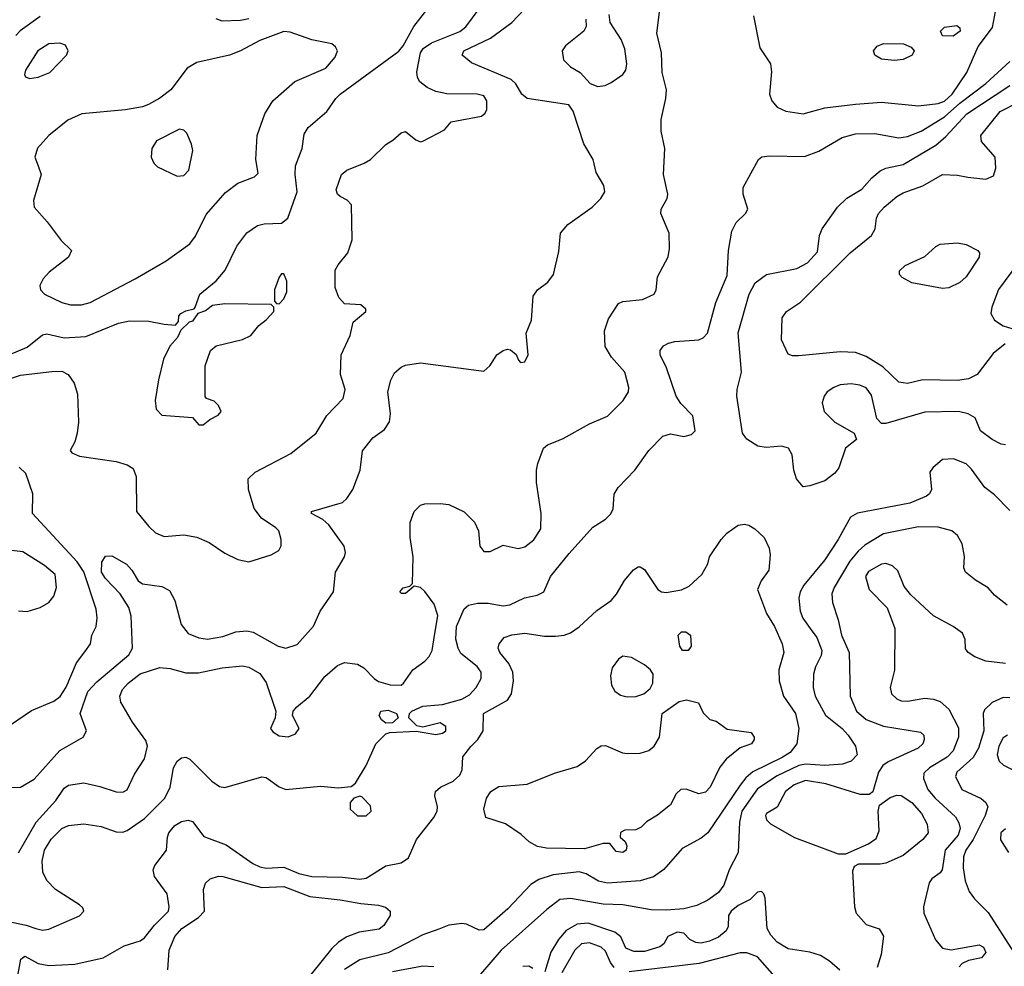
# Model space of a CAD drawing. Extents: x 1173029 to 1307123, y 522559 to 678521.
# Tile 330 of 623: x 1287271 to 1291800, y 527051 to 531408. Entities that reach past the tile are written whole.
import ezdxf

# ---------------------------------------------------------------- set-up
doc = ezdxf.new("R2010")
doc.units = 0

msp = doc.modelspace()

# ---------------------------------------------------------------- linework, layer by layer
at = {"layer": '0CON10XD'}
for points in [[(1287115, 527874.5), (1287275, 527875.6), (1287336.9, 527913.1), (1287455.8, 528044.2), (1287562, 528105), (1287578.6, 528135), (1287548.8, 528215), (1287584.8, 528315.2), (1287625, 528360.4), (1287772.9, 528485), (1287790, 528515), (1287783, 528663), (1287772.1, 528702.1), (1287733.3, 528765), (1287665, 528835.5), (1287647.2, 528865), (1287648.6, 528911.4), (1287665, 528939.2), (1287695, 528940), (1287761.7, 528901.7), (1287786.4, 528875), (1287815.4, 528825.4), (1287835, 528811.4), (1287925, 528798.9), (1287960, 528780), (1287984.6, 528734.6), (1288013.3, 528625), (1288045, 528583.3), (1288095, 528562.5), (1288135, 528556.1), (1288205, 528569.6), (1288265, 528590), (1288315, 528594.4), (1288345, 528588.6), (1288460, 528525), (1288495, 528515.8), (1288547.3, 528532.7), (1288622.8, 528617.2), (1288652.5, 528685), (1288713.5, 528775), (1288723.5, 528865), (1288764.4, 528935), (1288768.9, 528955), (1288763.3, 528985), (1288692.4, 529082.4), (1288665, 529108), (1288613.3, 529135), (1288612.5, 529145), (1288755, 529185.8), (1288775, 529204), (1288803.1, 529245), (1288837.1, 529335), (1288846.9, 529423.1), (1288895, 529483.8), (1288948.3, 529521.7), (1288972.3, 529557.7), (1288975.9, 529594.1), (1288963.6, 529695), (1288978.1, 529748.1), (1288995, 529782.9), (1289025, 529808.5), (1289045, 529818.5), (1289115, 529827.8), (1289405, 529790.8), (1289434, 529815), (1289466.2, 529865), (1289494.3, 529885.7), (1289515, 529891.2), (1289528.3, 529888.3), (1289555, 529867.5), (1289565, 529840), (1289575, 529830), (1289595, 529832.5), (1289610, 529865), (1289600, 529965), (1289625.6, 530025), (1289632.5, 530135), (1289651.9, 530165), (1289699.7, 530200.3), (1289726.4, 530235), (1289751.5, 530341.5), (1289757.8, 530425), (1289792.9, 530465), (1289904.7, 530545.3), (1289943.5, 530585), (1289962.5, 530615), (1289957.8, 530645), (1289923.1, 530705), (1289908, 530765), (1289865, 530836.2), (1289817.3, 530987.3), (1289796.1, 531016.1), (1289605, 531045.4), (1289580, 531065), (1289552.8, 531112.8), (1289532, 531132), (1289348.9, 531208.9), (1289305.6, 531245), (1289313.5, 531265), (1289437, 531323), (1289534.4, 531395), (1289591.2, 531455)], [(1287155, 529837.4), (1287305, 529900.4), (1287375, 529958.1), (1287395, 529961.9), (1287475, 529943.2), (1287575, 529949.6), (1287725, 530010.5), (1287775, 530021.1), (1287865, 530020.6), (1287935, 530005.8), (1287987.5, 530002.5), (1288001.7, 530018.3), (1288003.3, 530045), (1288012.5, 530055), (1288035, 530068), (1288072.5, 530077.5), (1288077.5, 530085), (1288099.2, 530145), (1288173.8, 530206.2), (1288216, 530255), (1288270, 530365), (1288315, 530427.5), (1288365, 530460), (1288395, 530468.5), (1288475, 530471.9), (1288504.4, 530495), (1288547.7, 530615), (1288537.7, 530695), (1288539.5, 530735), (1288570, 530815), (1288579.7, 530880.3), (1288598.1, 530911.9), (1288684.2, 530985), (1288724.3, 531045), (1288744.4, 531065), (1289015, 531263.3), (1289035, 531288.1), (1289084, 531376), (1289161.1, 531475)], [(1287185, 529742.5), (1287275, 529771.6), (1287418.8, 529788.8), (1287465, 529790.5), (1287494.2, 529775), (1287521.9, 529735), (1287536.9, 529685), (1287541.1, 529555), (1287535.6, 529505), (1287524.4, 529465.6), (1287503.3, 529425), (1287510, 529415), (1287545, 529399.5), (1287715, 529374), (1287765, 529358.5), (1287792, 529342), (1287807.1, 529305), (1287807.5, 529145), (1287864.7, 529074.7), (1287895, 529046.7), (1287935, 529030), (1288025, 529036.2), (1288085, 529026.2), (1288141.9, 529001.9), (1288215, 528952.5), (1288274, 528924), (1288325, 528912.5), (1288427.5, 528945), (1288463.3, 528965), (1288473.8, 528986.2), (1288474.2, 529015), (1288462.9, 529055), (1288448.7, 529068.7), (1288383.1, 529113.1), (1288348.6, 529158.6), (1288322.9, 529245), (1288322, 529295), (1288353.8, 529325), (1288518.3, 529411.7), (1288633.8, 529505), (1288684.2, 529585.8), (1288758.8, 529665), (1288767.5, 529705), (1288747.1, 529775), (1288750, 529865), (1288791.4, 529955), (1288804.1, 530015.9), (1288863.3, 530065), (1288862.5, 530075), (1288840, 530095), (1288765, 530100), (1288739.1, 530129.1), (1288721.4, 530175), (1288722.5, 530255), (1288735, 530280), (1288780.6, 530335), (1288799.4, 530395), (1288797.5, 530555), (1288777, 530577), (1288744.1, 530594.1), (1288733.3, 530605), (1288726.7, 530625), (1288750.8, 530695), (1288776.2, 530715), (1288855, 530747.1), (1288883.8, 530765), (1288955, 530833.8), (1288987.5, 530852.5), (1289025, 530887.5), (1289045, 530892.5), (1289092.5, 530855), (1289115, 530846), (1289125, 530848), (1289225, 530901.2), (1289255, 530937.5), (1289395, 530963.8), (1289412.3, 530977.7), (1289418.8, 530995), (1289418.8, 531035), (1289405, 531057.5), (1289375, 531065.6), (1289235, 531067.1), (1289185, 531077.1), (1289145.4, 531095.4), (1289111.2, 531121.2), (1289101.1, 531141.1), (1289098.2, 531168.2), (1289114.3, 531255), (1289126, 531275), (1289165, 531301.8), (1289295, 531353.2), (1289323.1, 531375), (1289385, 531458)], [(1287265, 527574), (1287346.6, 527715), (1287436.1, 527815), (1287475, 527871.4), (1287494.6, 527885.4), (1287565, 527895.6), (1287639.4, 527879.4), (1287715, 527853.5), (1287745, 527852.2), (1287765, 527862.9), (1287798.5, 527935), (1287844.7, 528005.3), (1287857.8, 528065), (1287850.9, 528090.9), (1287789.6, 528175), (1287736.6, 528266.6), (1287731.1, 528295), (1287743.3, 528325), (1287768.9, 528355), (1287825, 528397.6), (1287915, 528426.5), (1287962.2, 528422.2), (1288035, 528402.2), (1288092.4, 528402.4), (1288202.5, 528425), (1288295, 528434.6), (1288325, 528428.5), (1288375, 528398.5), (1288405, 528358), (1288448.9, 528225), (1288445.6, 528195), (1288424.4, 528145), (1288435, 528130.6), (1288465, 528112.1), (1288505, 528107.3), (1288538.9, 528121.1), (1288556, 528145), (1288525.8, 528205), (1288528.6, 528225), (1288545, 528245.6), (1288605, 528294.4), (1288675, 528384.4), (1288731.9, 528435), (1288765, 528448.8), (1288825, 528441.8), (1288854.4, 528425), (1288901.5, 528375), (1288921.8, 528361.8), (1288975, 528347.3), (1289025, 528345.8), (1289036.4, 528353.6), (1289079.4, 528415), (1289134.7, 528455.3), (1289153.7, 528476.3), (1289167.7, 528505), (1289175.8, 528554.2), (1289194.6, 528665), (1289177.8, 528717.8), (1289135, 528776), (1289115, 528793.8), (1289085, 528800), (1289045, 528766.7), (1289027.5, 528767.5), (1289020, 528775), (1289035, 528793.3), (1289065, 528800), (1289077.5, 528812.5), (1289080, 528935), (1289067.1, 529025), (1289067, 529093), (1289085.4, 529144.6), (1289115, 529172.9), (1289135, 529180), (1289205, 529181.4), (1289245, 529175.8), (1289315, 529142.5), (1289363.1, 529095), (1289381.1, 529055), (1289386.9, 528985), (1289405, 528960.8), (1289435, 528960.8), (1289495, 528990), (1289563.5, 528973.5), (1289595, 528981.1), (1289635.9, 529014.1), (1289667.5, 529065), (1289669.5, 529135), (1289648, 529278), (1289648.2, 529335), (1289654.5, 529365), (1289680.8, 529435), (1289698.7, 529451.3), (1289733.3, 529465), (1289770.3, 529479.7), (1289892, 529548), (1289975, 529583.3), (1290047.1, 529655), (1290071.9, 529695), (1290073.1, 529715), (1290054.4, 529785), (1289992.9, 529855), (1289963.4, 529903.4), (1289960.6, 529975), (1289978.7, 530031.3), (1290025, 530102), (1290045, 530111.4), (1290135, 530119.4), (1290188.8, 530145), (1290198, 530165), (1290204, 530225), (1290253.6, 530316.4), (1290259.5, 530355), (1290257.8, 530425), (1290220, 530515), (1290222, 530535), (1290248.9, 530585), (1290252.5, 530605), (1290231.5, 530695), (1290238.2, 530815), (1290221.5, 530895), (1290221.1, 530948.9), (1290242.9, 531045), (1290246.2, 531085), (1290225.5, 531165), (1290222.9, 531255), (1290201.8, 531345), (1290214.7, 531455.3)], [(1290645.9, 531425.9), (1290675, 531278.8), (1290724.5, 531204.5), (1290728.3, 531168.3), (1290720, 531065), (1290730.9, 531035), (1290755, 531005.4), (1290795, 530986.7), (1290875, 530974.6), (1290975, 531002.5), (1291115, 531018.7), (1291235, 531027.7), (1291405, 531010.8), (1291495, 531022.2), (1291525, 531032.3), (1291559.8, 531065), (1291628.2, 531165), (1291680, 531285), (1291745, 531371.2), (1291759.4, 531445)], [(1287365, 531421.6), (1287273.5, 531356.5), (1287252.8, 531335)], [(1288325, 531412.2), (1288285.8, 531404.2), (1288201.5, 531401.5), (1288175, 531411.4)], [(1289875, 531410), (1289877, 531377), (1289866.2, 531355), (1289781.9, 531288.1), (1289766.7, 531265), (1289772.8, 531222.8), (1289805, 531190), (1289848.8, 531165), (1289894.4, 531114.4), (1289930.3, 531100.3), (1289964.3, 531104.3), (1289991.2, 531118.8), (1290044.4, 531155), (1290058.2, 531175), (1290063.8, 531205), (1290055, 531273.3), (1290036.9, 531316.9), (1289986.2, 531395), (1289982.3, 531432.3)], [(1287555, 530094.7), (1287595, 530106.9), (1287802.5, 530215), (1287945, 530298.5), (1288053.2, 530376.8), (1288079.3, 530410.7), (1288128.7, 530511.3), (1288218.1, 530611.9), (1288274, 530655), (1288350, 530685), (1288368.3, 530701.7), (1288357.5, 530765), (1288363.1, 530875), (1288398.1, 530975), (1288435.8, 531035), (1288536.9, 531123.1), (1288678.6, 531185), (1288722.1, 531235), (1288732.5, 531265), (1288723.2, 531283.2), (1288705.9, 531295.9), (1288614.6, 531314.6), (1288515, 531350), (1288485, 531352.7), (1288375, 531312.5), (1288285.7, 531264.3), (1288236, 531245), (1288085, 531210.9), (1288041.1, 531185), (1287965.8, 531084.2), (1287915, 531046.4), (1287862.7, 531017.3), (1287835, 531006.7), (1287757.3, 530992.7), (1287556.1, 530973.9), (1287492.5, 530945), (1287405, 530874.4), (1287353.2, 530816.8), (1287340.8, 530775), (1287355.5, 530735), (1287369.4, 530695), (1287334.4, 530575), (1287337.1, 530545), (1287397.6, 530477.6), (1287461.2, 530391.2), (1287508.6, 530345), (1287495.6, 530315), (1287406, 530245), (1287378, 530215), (1287364, 530185), (1287366.2, 530165), (1287384.6, 530144.6), (1287465, 530105.4), (1287505, 530096.1), (1287555, 530094.7)], [(1291565, 531332), (1291515, 531334), (1291506.7, 531355), (1291525, 531373.3), (1291581.7, 531381.7), (1291595, 531370), (1291596.7, 531355), (1291565, 531332)], [(1287315, 531137.5), (1287355, 531142.9), (1287409.4, 531165), (1287485.7, 531245), (1287493.1, 531265), (1287480.6, 531290.6), (1287455, 531299.2), (1287405, 531296.4), (1287353.5, 531265), (1287297.1, 531175), (1287292.5, 531155), (1287296.7, 531145), (1287315, 531137.5)], [(1291295, 531220.5), (1291235, 531225.5), (1291203.9, 531243.9), (1291197.5, 531265), (1291215, 531285.6), (1291245, 531298.5), (1291336.2, 531296.2), (1291370.9, 531280.9), (1291386, 531265), (1291376, 531245), (1291335, 531224.4), (1291295, 531220.5)], [(1287234.5, 527254.5), (1287300.9, 527240.9), (1287344.8, 527224.8), (1287375, 527218), (1287405, 527221.8), (1287546, 527284), (1287566.2, 527305), (1287560.6, 527320.6), (1287545, 527334.3), (1287434.7, 527404.7), (1287395, 527445.7), (1287376.8, 527485), (1287374.1, 527535), (1287384.3, 527585.7), (1287415, 527636.7), (1287465, 527686.1), (1287495, 527699.2), (1287565, 527706.2), (1287645, 527694.4), (1287715, 527670), (1287745, 527668.6), (1287765, 527675.6), (1287845, 527731.2), (1287937.9, 527825), (1287962.3, 527875), (1287977.9, 527965), (1287995, 527995.7), (1288015, 528010.6), (1288035, 528013.1), (1288054, 528005), (1288155, 527903.3), (1288189.1, 527879.1), (1288214.5, 527874.5), (1288385, 527923.9), (1288405, 527920.4), (1288465, 527876.8), (1288495, 527865.5), (1288655, 527880), (1288735, 527872.5), (1288795, 527878.8), (1288815.8, 527894.2), (1288864.6, 527975.4), (1288908.8, 528075), (1288955, 528121.4), (1288972.7, 528127.3), (1289095, 528134), (1289185, 528118.5), (1289215, 528123.6), (1289231.4, 528135), (1289231.4, 528155), (1289205, 528171.9), (1289125, 528151.2), (1289098, 528158), (1289061.2, 528195), (1289064.2, 528215), (1289074.4, 528225), (1289125, 528248.2), (1289215, 528255.5), (1289305, 528280.3), (1289339.9, 528300.1), (1289370.8, 528335), (1289393.8, 528375), (1289393.8, 528405), (1289375, 528430.4), (1289300.1, 528490.1), (1289286.9, 528515), (1289277.2, 528557.2), (1289280.7, 528615), (1289315, 528695.6), (1289335, 528712.5), (1289377.1, 528722.9), (1289425, 528722.7), (1289495, 528710.9), (1289525, 528714.6), (1289593.1, 528746.9), (1289651.3, 528758.7), (1289682, 528775), (1289712, 528845), (1289798.3, 528951.7), (1289907.9, 529072.1), (1289965, 529108.5), (1289988.7, 529131.3), (1290000, 529155), (1290005.5, 529224.5), (1290023.1, 529255), (1290100.6, 529335), (1290165.4, 529424.6), (1290228.5, 529491.5), (1290265, 529502), (1290325, 529490), (1290360.7, 529499.3), (1290377.5, 529515), (1290367.1, 529585), (1290311.8, 529641.8), (1290290, 529675), (1290246.4, 529805), (1290217.1, 529865), (1290217.5, 529885), (1290232.6, 529907.4), (1290255, 529918.6), (1290285, 529926.9), (1290395, 529934.6), (1290415, 529943.5), (1290435.2, 529964.8), (1290473.4, 530106.6), (1290525, 530230), (1290531.3, 530345), (1290546.3, 530433.7), (1290565.9, 530474.1), (1290609.2, 530515), (1290620, 530535), (1290599.2, 530605), (1290599.2, 530635), (1290670, 530765), (1290685, 530776.2), (1290720.5, 530780.5), (1290881.2, 530778.8), (1290947.2, 530802.8), (1291054, 530865), (1291115, 530883.1), (1291205, 530883.8), (1291315, 530863.4), (1291355, 530870.6), (1291417.5, 530895), (1291525, 530961.3), (1291595, 531024.1), (1291715, 531113.7), (1291825, 531214.5)], [(1290875, 529257.5), (1290844.6, 529294.6), (1290831.5, 529335), (1290824.5, 529405), (1290806.9, 529435), (1290775, 529445.4), (1290705, 529439.5), (1290666.7, 529445), (1290615, 529477.1), (1290595.5, 529505), (1290570, 529675), (1290571.5, 529705), (1290591.4, 529785), (1290576.4, 529966.4), (1290626.2, 530145), (1290653.6, 530196.4), (1290705.4, 530234.6), (1290845, 530262), (1290895, 530289.3), (1290940.8, 530339.2), (1290949.2, 530415), (1290962.5, 530445), (1291031.9, 530545), (1291075, 530586.5), (1291145, 530627.1), (1291190.2, 530679.8), (1291228.2, 530711.8), (1291255, 530723.6), (1291335, 530741.3), (1291485, 530830), (1291530.3, 530869.7), (1291628.1, 530975), (1291825.4, 531104.6)], [(1291355, 529734), (1291315, 529740), (1291240.8, 529810.8), (1291165, 529857.9), (1291115.3, 529875.3), (1291045, 529879.5), (1290855, 529860), (1290825, 529860), (1290805, 529868.8), (1290775.7, 529935), (1290778.1, 530035), (1290798.6, 530065), (1290861.9, 530108.1), (1291091.2, 530335), (1291189.5, 530415), (1291206.5, 530445), (1291212.5, 530495), (1291221.5, 530515), (1291247.3, 530545), (1291305, 530594), (1291335, 530611.3), (1291425, 530642.7), (1291515, 530695.5), (1291585, 530692.5), (1291632.7, 530682.7), (1291715, 530674.3), (1291750.5, 530689.5), (1291761.2, 530725), (1291757.5, 530775), (1291695, 530847.5), (1291692, 530875), (1291781.2, 530985), (1291865, 531028.4)], [(1287995, 530688), (1288025, 530690.8), (1288048.6, 530715), (1288066.9, 530805), (1288061.4, 530835), (1288039.2, 530885), (1288025, 530899.2), (1288005, 530903.1), (1287899.3, 530850.7), (1287879.1, 530815), (1287875.5, 530775), (1287887.5, 530747.5), (1287905, 530730), (1287995, 530688)], [(1291515, 530170), (1291375, 530196), (1291330.5, 530220.5), (1291317.5, 530235), (1291318.3, 530251.7), (1291344.1, 530275.9), (1291435, 530318), (1291485, 530364), (1291505.6, 530374.4), (1291585, 530380.6), (1291625, 530373.3), (1291678, 530345), (1291685.7, 530335), (1291684.2, 530315), (1291625, 530224), (1291595, 530198), (1291545, 530174), (1291515, 530170)], [(1291865, 530290.5), (1291773.6, 530166.4), (1291742, 530085), (1291737.7, 530055), (1291754.7, 530024.7), (1291795, 529998.2), (1291835, 529986.7)], [(1288465, 530100), (1288485, 530122.5), (1288498.8, 530155), (1288498.8, 530205), (1288485, 530237.5), (1288475, 530237.5), (1288465, 530222.5), (1288443.3, 530165), (1288442.5, 530112.5), (1288451.7, 530101.7), (1288465, 530100)], [(1288115, 529542.5), (1288145, 529567.5), (1288183, 529587), (1288197.5, 529605), (1288185, 529632.5), (1288165, 529652.5), (1288130, 529665), (1288123.6, 529673.6), (1288123.8, 529815), (1288148.8, 529885), (1288175, 529906), (1288295, 529935.6), (1288333.8, 529955), (1288370.3, 529999.7), (1288405, 530026.7), (1288440, 530065), (1288440, 530085), (1288427.5, 530097.5), (1288215, 530100), (1288158.3, 530091.7), (1288125, 530067.5), (1288090, 530055), (1288065, 530020), (1288050, 530015), (1288011.7, 529978.3), (1287996.7, 529945), (1287961.2, 529905), (1287932.5, 529845), (1287909.7, 529750.3), (1287894.4, 529655), (1287898.6, 529615), (1287925, 529587.5), (1288065, 529577.5), (1288095, 529542.5), (1288115, 529542.5)], [(1291804.3, 529915.7), (1291749.1, 529870.9), (1291674.6, 529775.4), (1291635.3, 529754.7), (1291585, 529747.9), (1291425, 529750.4), (1291355, 529734)], [(1291805, 529451.8), (1291786.3, 529453.7), (1291744.4, 529475), (1291690, 529515), (1291666.7, 529575), (1291634.3, 529594.3), (1291590, 529605), (1291435, 529600.8), (1291255, 529549.4), (1291235, 529548.6), (1291213, 529573), (1291189.1, 529679.1), (1291165, 529712.9), (1291135, 529726.2), (1291095, 529732), (1291045, 529726.8), (1291015.8, 529715), (1290985.7, 529695), (1290970.6, 529675), (1290962.2, 529645), (1290970.6, 529605), (1291020, 529555), (1291108.8, 529505), (1291120, 529475), (1291068.8, 529435), (1291039.2, 529345), (1291019.8, 529320.2), (1290974.2, 529285), (1290905, 529261.9), (1290875, 529257.5)], [(1291825, 529149.2), (1291755, 529220.8), (1291710.8, 529255), (1291649.4, 529339.4), (1291625, 529362.9), (1291566.4, 529386.4), (1291515, 529383.1), (1291470.8, 529345), (1291457.5, 529325), (1291465.7, 529245), (1291456, 529225), (1291442, 529215), (1291365, 529182), (1291125, 529136.9), (1291092.1, 529117.9), (1291035.4, 529015), (1290975, 528922.5), (1290877.5, 528805), (1290861.1, 528775), (1290855.3, 528744.7), (1290860.9, 528685), (1290872.9, 528652.9), (1290906.6, 528606.6), (1290937.3, 528565), (1290961.2, 528505), (1290958.1, 528481.9), (1290931.2, 528428.8), (1290921.8, 528395), (1290920.4, 528335), (1290930, 528295), (1290977.7, 528207.7), (1291054.6, 528145), (1291082.3, 528115), (1291114.7, 528064.7), (1291122.7, 528025), (1291095.2, 527994.8), (1291055, 527981.2), (1290975, 527975.6), (1290885, 527981.9), (1290855.4, 527974.6), (1290755, 527927.2), (1290665, 527868.4), (1290592.2, 527765), (1290581.4, 527715), (1290575.5, 527575), (1290534.5, 527495), (1290509.1, 527425), (1290485, 527390.5), (1290436.5, 527355), (1290385, 527330.3), (1290325, 527315.3), (1290245, 527310), (1290175, 527311.6), (1290045, 527333.7), (1289955, 527336.7), (1289805, 527364), (1289755, 527357.9), (1289695, 527312.7), (1289485.4, 527125), (1289390.6, 527015)], [(1287233.3, 528165), (1287325, 528228.1), (1287428, 528272), (1287457.4, 528292.6), (1287485, 528335.6), (1287531.9, 528448.1), (1287570.9, 528499.1), (1287596, 528535), (1287602, 528575), (1287621.9, 528615), (1287627.5, 528655), (1287622.3, 528695), (1287566.1, 528866.1), (1287535, 528912.3), (1287329.4, 529135), (1287330.6, 529225), (1287299.1, 529319.1), (1287267.7, 529347.7)], [(1287255.2, 526975), (1287276.3, 527083.7), (1287295, 527098.5), (1287355, 527064.7), (1287404.7, 527054.7), (1287525, 527061.8), (1287655, 527090.5), (1287751.2, 527145), (1287825, 527169.1), (1287845, 527182.1), (1287890.1, 527239.9), (1287954.7, 527305.3), (1287958.9, 527325), (1287949.2, 527385), (1287890, 527465), (1287884.6, 527495), (1287892.9, 527515), (1287946.4, 527585), (1287950, 527645), (1287957.3, 527665), (1287985, 527698.8), (1288015, 527717.9), (1288045, 527724.5), (1288065, 527717.1), (1288117.9, 527647.9), (1288220.2, 527610.2), (1288342.5, 527525), (1288375, 527508.8), (1288405, 527503.2), (1288485, 527507.6), (1288555, 527478.4), (1288615, 527464.7), (1288755, 527461.9), (1288835, 527451.8), (1288863.7, 527456.3), (1288955, 527513.5), (1289025, 527526.7), (1289059.7, 527550.3), (1289095.4, 527634.6), (1289175, 527736.2), (1289190.8, 527765), (1289192.5, 527785), (1289180, 527835), (1289184, 527855), (1289206.7, 527875), (1289265, 527903.1), (1289295, 527930.8), (1289305.6, 527955), (1289309.4, 528015), (1289346.6, 528063.4), (1289377.9, 528095), (1289402.2, 528135), (1289404.4, 528215), (1289514.5, 528275.5), (1289533.1, 528305), (1289542.7, 528365), (1289538.8, 528405), (1289521.2, 528445), (1289479.4, 528495), (1289471.4, 528515), (1289476, 528535), (1289498.8, 528565), (1289535, 528576.5), (1289595, 528583.6), (1289685, 528570.5), (1289735, 528570.5), (1289775, 528574.5), (1289805, 528585.6), (1289845, 528612.9), (1289925, 528689.4), (1289990.8, 528735), (1290016.2, 528763.8), (1290053.3, 528826.7), (1290094.1, 528875.9), (1290115, 528890), (1290125, 528890), (1290145, 528876.7), (1290205.6, 528785.6), (1290222.5, 528775), (1290245, 528771.4), (1290315, 528783.3), (1290349.8, 528800.2), (1290409.2, 528855), (1290436.2, 528903.8), (1290444.1, 528935.9), (1290498, 529015), (1290524, 529045), (1290575, 529081.9), (1290605, 529086.7), (1290625, 529081.1), (1290652, 529065), (1290696, 529025), (1290718.8, 528975), (1290723.3, 528945), (1290716.2, 528875), (1290681.2, 528825), (1290664, 528785), (1290705.6, 528675), (1290742.5, 528615), (1290777.9, 528535), (1290786.2, 528495), (1290762.5, 528415), (1290764.7, 528364.7), (1290784.6, 528295), (1290838.7, 528215), (1290855.3, 528145), (1290846.1, 528075), (1290815, 528035.3), (1290778.3, 528011.7), (1290643.7, 527946.3), (1290611.2, 527918.8), (1290585, 527885.4), (1290435.5, 527665), (1290405, 527640.4), (1290317.4, 527592.6), (1290234, 527496), (1290186.4, 527463.6), (1290125, 527444.7), (1289975, 527433.8), (1289932.7, 527442.7), (1289876.3, 527476.3), (1289845, 527485.8), (1289725, 527472.5), (1289659.2, 527450.8), (1289622.4, 527427.6), (1289515.5, 527315), (1289405, 527219.5), (1289385, 527217.5), (1289325.4, 527245.4), (1289305, 527247.8), (1289245, 527240), (1289198.6, 527221.4), (1289125, 527196.2), (1288965, 527113.3), (1288835, 527081.1), (1288765, 527035.9)], [(1291813.8, 528713.8), (1291755, 528760), (1291725, 528793.3), (1291667.8, 528827.8), (1291622, 528865), (1291614.2, 528885), (1291617.4, 528937.4), (1291605.4, 528995.4), (1291585, 529034.2), (1291559.2, 529055), (1291495, 529072.8), (1291405, 529074.2), (1291245, 529041.8), (1291158.8, 528988.8), (1291128, 528962), (1291090, 528915), (1291017.3, 528795), (1291007.3, 528765), (1291009.6, 528725), (1291035.9, 528645.9), (1291051.2, 528575), (1291086.9, 528495), (1291091.2, 528295), (1291120.4, 528225), (1291165, 528186.6), (1291245, 528156.6), (1291415, 528128.6), (1291429.2, 528115), (1291430.8, 528095), (1291425.4, 528074.6), (1291403.8, 528055), (1291265, 527992.5), (1291241.5, 527975), (1291221.6, 527945), (1291195.4, 527854.6), (1291177.9, 527842.1), (1291137.4, 527842.6), (1290978.5, 527891.5), (1290885, 527906), (1290833.8, 527886.2), (1290793.8, 527855), (1290755, 527783.3), (1290706.7, 527755), (1290701.2, 527745), (1290706.7, 527725), (1290725, 527706.7), (1290835, 527643.5), (1291035, 527569.5), (1291071.3, 527568.7), (1291175.8, 527614.2), (1291210.3, 527639.7), (1291224.7, 527675.3), (1291220, 527765), (1291226.5, 527793.5), (1291275, 527828.5), (1291305, 527839.1), (1291325, 527837.7), (1291374.8, 527804.8), (1291418.9, 527755), (1291445.4, 527705), (1291450.4, 527665), (1291425.4, 527635), (1291335, 527561.5), (1291254.6, 527525.4), (1291229.5, 527520.5), (1291128.8, 527521.2), (1291110, 527510), (1291101.7, 527488.3), (1291110.5, 527325), (1291117.8, 527295), (1291165, 527244.2), (1291225, 527224), (1291245, 527190), (1291233.6, 527105), (1291214.6, 527045)], [(1287265, 528687.8), (1287305, 528684.4), (1287365, 528702.2), (1287404.1, 528725.9), (1287428.2, 528755), (1287440, 528795), (1287434.5, 528855), (1287385, 528896), (1287285, 528958.8), (1287181.7, 528971.7)], [(1291805, 528444.1), (1291715, 528456.1), (1291664.7, 528474.7), (1291634.2, 528495), (1291622.1, 528512.1), (1291620, 528555), (1291608, 528585), (1291565, 528614.4), (1291474.6, 528664.6), (1291370.3, 528760.3), (1291338.8, 528798.8), (1291310.7, 528870.7), (1291285, 528894.4), (1291255, 528904.5), (1291235, 528902.5), (1291175, 528868.5), (1291161.5, 528845), (1291178, 528785), (1291261.2, 528701.2), (1291296.4, 528606.4), (1291295.4, 528414.6), (1291274.4, 528335), (1291281.4, 528305), (1291305, 528282.2), (1291325, 528272.7), (1291355, 528271.8), (1291434.6, 528284.6), (1291475, 528280.5), (1291505, 528270), (1291544.7, 528234.7), (1291588.8, 528148.8), (1291588.8, 528105), (1291565, 528043.1), (1291537, 528013), (1291455.5, 527964.5), (1291429.9, 527940.1), (1291428.9, 527915), (1291448.7, 527865), (1291482, 527825), (1291575, 527739.5), (1291591.2, 527711.2), (1291596.4, 527685), (1291587.5, 527655), (1291528.4, 527585), (1291514.4, 527495), (1291505, 527480.8), (1291466.7, 527453.3), (1291454.5, 527435.5), (1291428.1, 527325), (1291430, 527295), (1291482.8, 527172.8), (1291515, 527134.3), (1291555, 527126.9), (1291685, 527150.5), (1291705, 527140), (1291714.4, 527115), (1291695, 527090), (1291635, 527078.1), (1291605.5, 527064.5), (1291591.7, 527048.3)], [(1290345, 528504), (1290320, 528505), (1290308, 528525), (1290300, 528575), (1290315, 528590.8), (1290335, 528590.8), (1290356, 528575), (1290360, 528525), (1290345, 528504)], [(1290065, 528291.3), (1290105, 528293.2), (1290142, 528305), (1290170.5, 528329.5), (1290183.5, 528355), (1290184.4, 528395), (1290173.1, 528415), (1290145, 528439.1), (1290085, 528472.1), (1290045, 528478.8), (1290024.6, 528465), (1289995.6, 528424.4), (1289987.9, 528387.9), (1289992.9, 528345), (1290007.6, 528317.6), (1290035, 528298.5), (1290065, 528291.3)], [(1290045, 527574.4), (1290015, 527579.2), (1289985, 527616.7), (1289955, 527615.8), (1289868.6, 527591.4), (1289694.5, 527594.5), (1289652.6, 527602.6), (1289615, 527624.2), (1289577.6, 527657.6), (1289505, 527707.5), (1289415, 527736.7), (1289405.8, 527775), (1289418.1, 527825), (1289438.1, 527855), (1289475, 527879.3), (1289605, 527888.9), (1289730.7, 527939.3), (1289835, 527970.5), (1289873.6, 527996.4), (1289925, 528053.3), (1289945, 528066.2), (1289965, 528067.7), (1290043.3, 528033.3), (1290065, 528030.5), (1290125, 528032.5), (1290165, 528044.4), (1290190, 528065), (1290213.1, 528105), (1290225.6, 528215), (1290305, 528269.3), (1290337.9, 528277.9), (1290394, 528264), (1290415, 528217.5), (1290445, 528186.7), (1290475, 528180), (1290525, 528142.5), (1290635, 528126.7), (1290650, 528105), (1290650, 528095), (1290637.5, 528075), (1290585, 528056.2), (1290520, 528005), (1290491.7, 527968.3), (1290446.7, 527875), (1290425, 527853.3), (1290395, 527844.4), (1290336.1, 527866.1), (1290311.2, 527865), (1290290, 527845), (1290263.8, 527795), (1290205, 527746), (1290154.4, 527715.6), (1290129.1, 527690.9), (1290105, 527680), (1290055, 527678), (1290035, 527666.7), (1290032.5, 527645), (1290055.8, 527625.8), (1290064, 527605), (1290060, 527585), (1290045, 527574.4)], [(1291825, 528286.2), (1291795, 528287.9), (1291744.2, 528265.8), (1291708.5, 528231.5), (1291703.3, 528215), (1291706.3, 528135), (1291681.7, 528055), (1291657.1, 528012.9), (1291582.3, 527945), (1291575.4, 527925), (1291604.7, 527864.7), (1291693.9, 527823.9), (1291715.4, 527805.4), (1291723.5, 527785), (1291712.7, 527745), (1291657.5, 527635), (1291622.4, 527585), (1291612.2, 527555), (1291610.8, 527505), (1291620.6, 527445), (1291638.7, 527395), (1291662.3, 527362.3), (1291725, 527298.2), (1291843.3, 527115)], [(1288955, 528170), (1288935, 528186), (1288924.4, 528205), (1288932.5, 528225), (1288965, 528230), (1289004, 528215), (1289011.2, 528195), (1288985, 528172), (1288955, 528170)], [(1291815, 528114.5), (1291795, 528102.5), (1291774.3, 528065), (1291767.8, 528025), (1291775.7, 527995.7), (1291796.4, 527976.4), (1291875, 527938.1)], [(1288825, 527744.4), (1288865, 527744.4), (1288888, 527765), (1288885, 527790), (1288845, 527831.2), (1288835, 527833.8), (1288807.5, 527825), (1288791.2, 527805), (1288791.2, 527775), (1288825, 527744.4)], [(1291805, 527683.3), (1291784.5, 527665), (1291782.9, 527632.9), (1291818.9, 527575)], [(1287952.7, 527035), (1287957.7, 527125), (1287985, 527188.1), (1288017.1, 527225), (1288093.9, 527276.1), (1288121.2, 527305), (1288115.6, 527405), (1288125.6, 527434.4), (1288146.5, 527453.5), (1288184.6, 527465.4), (1288205, 527464.6), (1288385, 527413.3), (1288485, 527418.7), (1288605, 527371.8), (1288745, 527357.5), (1288839.6, 527339.6), (1288921.9, 527331.9), (1288953.2, 527323.2), (1288975.5, 527305.5), (1288974.4, 527285), (1288945, 527239.2), (1288925, 527221.5), (1288831.5, 527208.5), (1288775, 527186.4), (1288737.7, 527162.3), (1288707, 527133), (1288612, 527015)], [(1291043.3, 527033.3), (1290995.4, 527075.4), (1290955, 527100.6), (1290905.5, 527115.5), (1290805, 527131.8), (1290755, 527162.8), (1290725.9, 527195), (1290709.1, 527225), (1290700, 527365), (1290693.3, 527385), (1290682.5, 527395), (1290665, 527391.9), (1290631.6, 527358.4), (1290575, 527330.3), (1290543.6, 527305), (1290531.8, 527285), (1290529.5, 527235), (1290520.9, 527215), (1290485.5, 527185), (1290443.8, 527166.2), (1290405, 527157.8), (1290380.3, 527160.3), (1290354.1, 527174.1), (1290325, 527204.4), (1290295, 527207.9), (1290252.1, 527187.9), (1290233.3, 527155), (1290215, 527140.8), (1290145, 527118.8), (1290095, 527118.8), (1290058.6, 527135), (1290036.3, 527186.3), (1290008.2, 527208.2), (1289885, 527249.7), (1289835.2, 527244.8), (1289784.4, 527215.6), (1289749.2, 527175), (1289713.8, 527116.2), (1289686.3, 527025)], [(1290005.5, 527045.5), (1289988.2, 527068.2), (1289965, 527121.1), (1289945, 527138.6), (1289891.3, 527158.7), (1289855, 527154.7), (1289824.1, 527125.9), (1289765, 527020.9)], [(1290744, 527004), (1290665, 527094.4), (1290615, 527113.5), (1290585, 527112.7), (1290395.9, 527064.1), (1290075, 527025.6)], [(1289175, 527048.5), (1289125, 527051.6), (1288986, 527026)], [(1289631.5, 527041.5), (1289612.2, 527052.2), (1289585, 527049.6)]]:
    msp.add_lwpolyline(points, dxfattribs=at)

doc.saveas('drawing.dxf')
